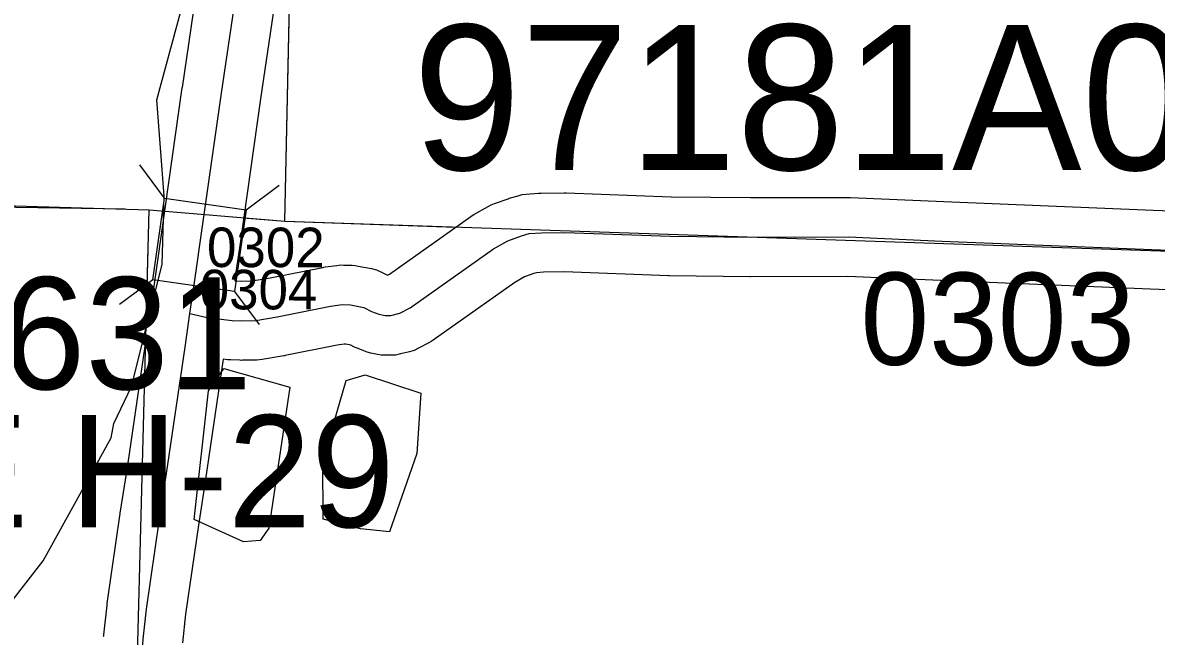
# Model space of a CAD drawing. Extents: x -157.2 to -99.3, y 12.2 to 46.2.
# Drawn here: x -131.739 to -130.879, y 34.429 to 34.895 of the extents above; entities that cross this region are included whole.
import ezdxf

# ---------------------------------------------------------------- set-up
doc = ezdxf.new("R2010")
doc.units = 0
for name, color, linetype in [('tdCoHydroRiver', 7, 'Continuous'), ('tdCoSecRdNmbr', 7, 'Continuous'), ('tdCoSecRteBand', 7, 'Continuous'), ('tdCoSecRteCL', 7, 'Continuous'), ('tdCoSectLine', 7, 'Continuous'), ('tdCoSectLinePart', 7, 'Continuous'), ('tdCoStrucPriMaintName', 7, 'Continuous'), ('tdCoStrucSec', 7, 'Continuous'), ('tdCoStrucSecCoName', 7, 'Continuous'), ('tdCoStrucSecFHWANum', 7, 'Continuous'), ('tdCoSurfAsphalt', 7, 'Continuous'), ('tdCoSurfConc', 7, 'Continuous'), ('tdCoSurfGravel', 7, 'Continuous'), ('tdCoSurfLNO', 7, 'Continuous'), ('tdCoTwpBndry', 7, 'Continuous'), ('tdCoTwpBndryShd', 7, 'Continuous')]:
    doc.layers.add(name, color=color, linetype=linetype)

msp = doc.modelspace()

# ---------------------------------------------------------------- linework, layer by layer
at = {"layer": 'tdCoHydroRiver'}
for points in [[(-131.79362, 34.40808), (-131.75952, 34.44022), (-131.72342, 34.48653), (-131.67171, 34.57974), (-131.66981, 34.59074), (-131.65634, 34.61876), (-131.63308, 34.71125), (-131.63153, 34.76332), (-131.63726, 34.83615), (-131.60712, 34.94738), (-131.6, 35.02772), (-131.60894, 35.04536), (-131.619, 35.07883), (-131.62006, 35.09624), (-131.64083, 35.14108), (-131.64045, 35.15371)], [(-131.57144, 34.50091), (-131.60883, 34.51783), (-131.59804, 34.61543), (-131.58648, 34.63246), (-131.53639, 34.61831), (-131.55219, 34.51139), (-131.55878, 34.50211), (-131.57144, 34.50091)], [(-131.48275, 34.51088), (-131.51095, 34.51805), (-131.51121, 34.56228), (-131.49361, 34.62335), (-131.47928, 34.62766), (-131.43707, 34.61375), (-131.44001, 34.56804), (-131.46071, 34.50864), (-131.48275, 34.51088)]]:
    msp.add_lwpolyline(points, dxfattribs=at)
at = {"layer": 'tdCoSecRteBand'}
for points in [[(-131.67754, 34.42915), (-131.6775, 34.42976), (-131.67743, 34.43036), (-131.67497, 34.45305), (-131.67491, 34.45357), (-131.67483, 34.4541), (-131.66497, 34.52241), (-131.66495, 34.52258), (-131.66492, 34.52274), (-131.65951, 34.55738), (-131.64573, 34.6512), (-131.64813, 34.65177), (-131.64157, 34.67972), (-131.63883, 34.69851), (-131.63731, 34.70901), (-131.63316, 34.73766), (-131.61788, 34.84539), (-131.61787, 34.84547), (-131.61785, 34.84555), (-131.59764, 34.9826)], [(-131.53828, 34.97391), (-131.55848, 34.83688), (-131.57376, 34.72919), (-131.57377, 34.72915), (-131.57377, 34.72911), (-131.57793, 34.70042), (-131.57806, 34.69948), (-131.57805, 34.69948), (-131.57814, 34.69884), (-131.57788, 34.69881), (-131.57281, 34.69863), (-131.56496, 34.69881), (-131.55129, 34.70109), (-131.51133, 34.70913), (-131.51044, 34.70931), (-131.50954, 34.70943), (-131.50067, 34.71067), (-131.49801, 34.71103), (-131.49534, 34.71093), (-131.48917, 34.71068), (-131.48688, 34.71059), (-131.48463, 34.71015), (-131.47452, 34.70818), (-131.4705, 34.70739), (-131.46685, 34.70557), (-131.46227, 34.70328), (-131.46076, 34.70408), (-131.39919, 34.74762), (-131.39798, 34.74847), (-131.39669, 34.74921), (-131.38584, 34.75537), (-131.38357, 34.75666), (-131.38111, 34.75754), (-131.37075, 34.76124), (-131.36991, 34.76154), (-131.36906, 34.76179), (-131.36314, 34.76351), (-131.36018, 34.76438), (-131.3571, 34.76462), (-131.34773, 34.76536), (-131.34676, 34.76544), (-131.34579, 34.76545), (-131.32828, 34.7657), (-131.32752, 34.76571), (-131.32675, 34.76568), (-131.24722, 34.76273), (-131.18692, 34.762), (-131.11267, 34.76225), (-131.11195, 34.76225), (-131.11122, 34.76222), (-131.04027, 34.75901), (-130.88157, 34.75261), (-130.69075, 34.74546)], [(-130.69298, 34.6855), (-130.88386, 34.69265), (-130.8839, 34.69265), (-130.88395, 34.69265), (-131.04276, 34.69906), (-131.04283, 34.69907), (-131.0429, 34.69907), (-131.1132, 34.70224), (-131.18695, 34.702), (-131.18718, 34.702), (-131.18741, 34.702), (-131.24832, 34.70274), (-131.2487, 34.70275), (-131.24907, 34.70276), (-131.3282, 34.70569), (-131.34398, 34.70547), (-131.3493, 34.70505), (-131.35141, 34.70443), (-131.35847, 34.70191), (-131.36576, 34.69777), (-131.42768, 34.65399), (-131.42924, 34.65289), (-131.43092, 34.65199), (-131.43881, 34.6478), (-131.44205, 34.64608), (-131.44561, 34.64519), (-131.45252, 34.64346), (-131.4561, 34.64257), (-131.45979, 34.64257), (-131.46399, 34.64257), (-131.46696, 34.64257), (-131.46987, 34.64315), (-131.4748, 34.64414), (-131.47762, 34.6447), (-131.48028, 34.64579), (-131.4857, 34.64801), (-131.48675, 34.64843), (-131.48776, 34.64894), (-131.49002, 34.65007), (-131.49387, 34.65082), (-131.49506, 34.65087), (-131.50039, 34.65013), (-131.53994, 34.64217), (-131.54043, 34.64207), (-131.54093, 34.64199), (-131.5572, 34.63928), (-131.55932, 34.63892), (-131.56145, 34.63888), (-131.57231, 34.63863), (-131.57316, 34.63861), (-131.57402, 34.63864), (-131.58117, 34.63889), (-131.5824, 34.63893), (-131.58362, 34.63907), (-131.58682, 34.63944), (-131.60017, 34.54853), (-131.60019, 34.5484), (-131.60021, 34.54827), (-131.60561, 34.51366), (-131.61537, 34.44604), (-131.61772, 34.42448)]]:
    msp.add_lwpolyline(points, dxfattribs=at)
at = {"layer": 'tdCoSecRteCL'}
for points in [[(-131.61207, 34.67412), (-131.60914, 34.6942), (-131.60762, 34.70471), (-131.60347, 34.73341), (-131.58818, 34.84117), (-131.56795, 34.97829), (-131.56278, 35.01454), (-131.53984, 35.17335), (-131.53492, 35.19493), (-131.53129, 35.22213)], [(-131.61207, 34.67412), (-131.59913, 34.67109), (-131.58014, 34.66887), (-131.57299, 34.66862), (-131.56214, 34.66887), (-131.54586, 34.67158), (-131.50542, 34.67972), (-131.49654, 34.68095), (-131.49037, 34.68071), (-131.48026, 34.67873), (-131.47434, 34.67577), (-131.46892, 34.67355), (-131.46399, 34.67257), (-131.45979, 34.67257), (-131.45289, 34.67429), (-131.445, 34.67849), (-131.38187, 34.72312), (-131.37102, 34.72929), (-131.36066, 34.73299), (-131.35474, 34.73471), (-131.34537, 34.73545), (-131.32786, 34.7357), (-131.24796, 34.73274), (-131.18705, 34.732), (-131.11257, 34.73225), (-131.04155, 34.72904), (-130.88273, 34.72263), (-130.69186, 34.71548)], [(-131.67259, 33.60414), (-131.66684, 33.76178), (-131.66438, 33.94032), (-131.65969, 34.10185), (-131.65377, 34.26584), (-131.65032, 34.38717), (-131.64761, 34.42712), (-131.64514, 34.44981), (-131.63528, 34.51812), (-131.62985, 34.55289), (-131.6158, 34.64857), (-131.61207, 34.67412)]]:
    msp.add_lwpolyline(points, dxfattribs=at)
at = {"layer": 'tdCoSectLine'}
for points in [[(-131.54005, 34.74408), (-131.51856, 35.74039)], [(-132.56512, 34.78031), (-131.64304, 34.75272)], [(-131.67297, 33.60414), (-131.64304, 34.75272)], [(-131.64304, 34.75272), (-131.54005, 34.74408)], [(-131.54005, 34.74408), (-130.6523, 34.71402)]]:
    msp.add_lwpolyline(points, dxfattribs=at)
at = {"layer": 'tdCoSectLinePart'}
for points in [[(-131.54005, 34.74408), (-131.53445, 35.00372)], [(-131.63193, 34.75179), (-131.63152, 34.75176)], [(-131.57162, 34.74673), (-131.54005, 34.74408)], [(-131.54005, 34.74408), (-131.41079, 34.7397)], [(-131.64557, 34.65558), (-131.64381, 34.72317)]]:
    msp.add_lwpolyline(points, dxfattribs=at)
at = {"layer": 'tdCoStrucSec'}
for p, q in [((-131.63138, 34.76172), (-131.65012, 34.78679)), ((-131.56943, 34.75277), (-131.54436, 34.77151)), ((-131.64033, 34.69976), (-131.6654, 34.68102)), ((-131.57837, 34.69081), (-131.55963, 34.66574))]:
    msp.add_line(p, q, dxfattribs=at)
msp.add_lwpolyline([(-131.64033, 34.69976), (-131.63138, 34.76172), (-131.56943, 34.75277), (-131.57837, 34.69081)], close=True, dxfattribs=at)
at = {"layer": 'tdCoSurfAsphalt'}
msp.add_lwpolyline([(-131.64761, 34.42712), (-131.64514, 34.44981), (-131.63528, 34.51812), (-131.62985, 34.55289), (-131.6158, 34.64857), (-131.61207, 34.67412), (-131.60914, 34.6942), (-131.60762, 34.70471)], dxfattribs=at)
at = {"layer": 'tdCoSurfConc'}
msp.add_lwpolyline([(-131.60762, 34.70471), (-131.60347, 34.73341), (-131.58818, 34.84117), (-131.56795, 34.97829), (-131.56278, 35.01454), (-131.53984, 35.17335), (-131.53492, 35.19493), (-131.53129, 35.22213)], dxfattribs=at)
at = {"layer": 'tdCoSurfGravel'}
msp.add_lwpolyline([(-131.61207, 34.67412), (-131.59913, 34.67109), (-131.58014, 34.66887), (-131.57299, 34.66862), (-131.56214, 34.66887), (-131.54586, 34.67158), (-131.50542, 34.67972), (-131.49654, 34.68095), (-131.49037, 34.68071), (-131.48026, 34.67873), (-131.47434, 34.67577), (-131.46892, 34.67355), (-131.46399, 34.67257), (-131.45979, 34.67257), (-131.45289, 34.67429), (-131.445, 34.67849), (-131.38187, 34.72312), (-131.37102, 34.72929), (-131.36066, 34.73299), (-131.35474, 34.73471), (-131.34537, 34.73545), (-131.32786, 34.7357), (-131.24796, 34.73274), (-131.18705, 34.732), (-131.11257, 34.73225), (-131.04155, 34.72904), (-130.88273, 34.72263), (-130.69186, 34.71548)], dxfattribs=at)
at = {"layer": 'tdCoSurfLNO'}
msp.add_lwpolyline([(-131.85433, 34.75754), (-131.81047, 34.75592), (-131.66152, 34.75345)], dxfattribs=at)
at = {"layer": 'tdCoTwpBndry'}
msp.add_lwpolyline([(-131.57166, 34.74673), (-131.54005, 34.74408), (-131.41074, 34.7397)], dxfattribs=at)
at = {"layer": 'tdCoTwpBndryShd'}
msp.add_lwpolyline([(-134.55896, 34.83657), (-133.64548, 34.8058), (-133.57023, 34.80351), (-132.64664, 34.7824), (-132.56512, 34.78031), (-131.64304, 34.75272), (-131.54005, 34.74408), (-130.6523, 34.71402), (-130.54001, 34.7111), (-129.66053, 34.69168), (-129.54127, 34.68796), (-128.65758, 34.66704), (-128.5454, 34.66305), (-127.68676, 34.64934), (-127.55229, 34.64523)], dxfattribs=at)

# ---------------------------------------------------------------- texts
at = {"layer": 'tdCoSecRdNmbr'}
for s, height, rotation, p in [('0302', 0.03, 359.89963, (-131.5992, 34.70937)), ('0304', 0.03, 359.89963, (-131.60472, 34.67734)), ('0303', 0.07, 359.90006, (-131.10366, 34.63526))]:
    msp.add_text(s, height=height, rotation=rotation, dxfattribs=at).set_placement(p)
at = {"layer": 'tdCoStrucPriMaintName'}
msp.add_text('97181A020', height=0.11, dxfattribs=at).set_placement((-131.44304, 34.78306))
at = {"layer": 'tdCoStrucSecCoName'}
msp.add_text('MOVILLE H-29', height=0.085, dxfattribs=at).set_placement((-132.22758, 34.51207))
at = {"layer": 'tdCoStrucSecFHWANum'}
msp.add_text('353631', height=0.085, dxfattribs=at).set_placement((-131.94426, 34.6167))

doc.saveas('drawing.dxf')
